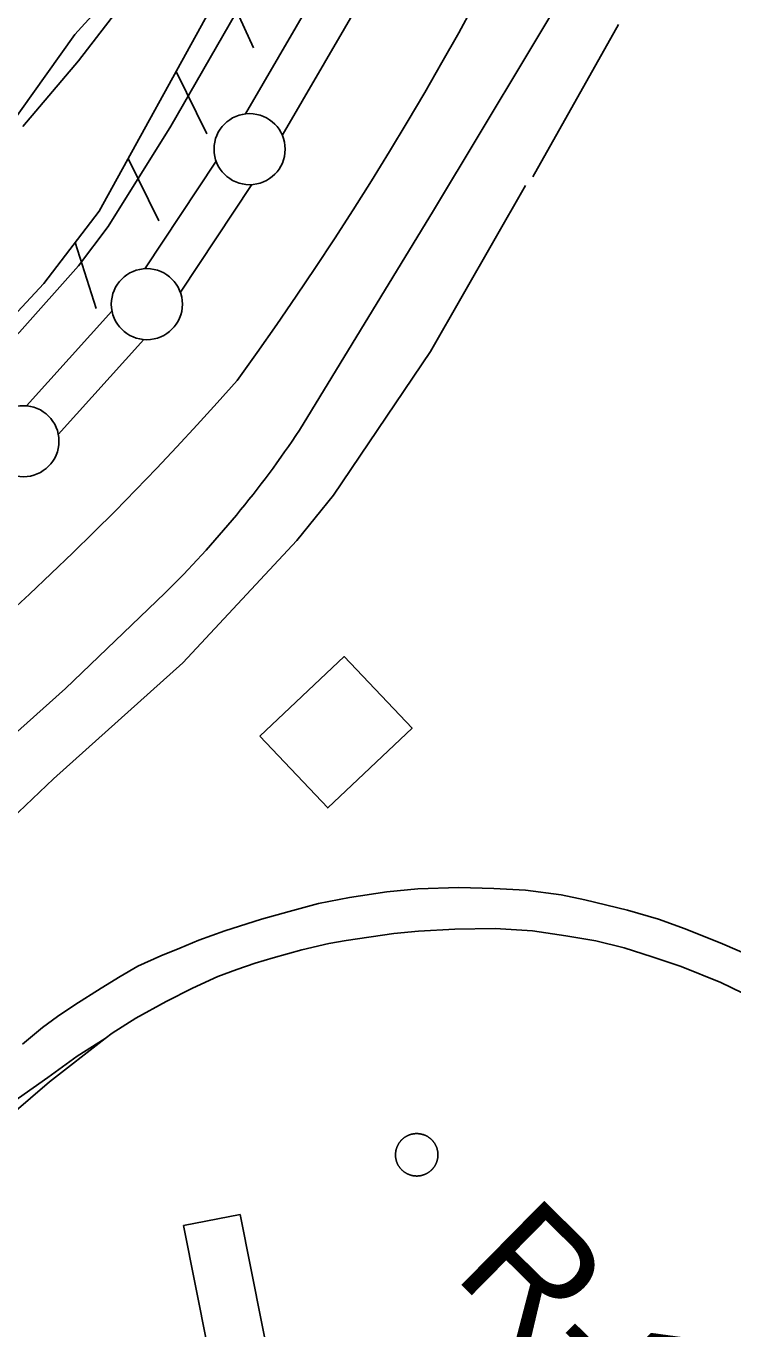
# Model space of a CAD drawing. Extents: x 3598634 to 3636690, y 517270 to 542944.
# Drawn here: x 3605324 to 3605821, y 524647 to 525564 of the extents above; entities that cross this region are included whole.
import ezdxf

# ---------------------------------------------------------------- set-up
doc = ezdxf.new("R2010")
doc.units = 0
for name, color, linetype in [('V-BLDG-OTLN', 7, 'Continuous'), ('V-DOMW-TANK', 7, 'Continuous'), ('V-LEVE-TOET', 7, 'Continuous'), ('V-RAIL-TRAK', 7, 'Continuous'), ('V-RIVR-RANG-IDEN', 7, 'Continuous'), ('V-ROAD-CNTR', 7, 'Continuous'), ('V-RRAP-FSHR', 7, 'Continuous'), ('V-SITE-VEGE', 7, 'Continuous'), ('V-SURV-LINE', 7, 'Continuous'), ('V-TOPO-SHOR', 7, 'Continuous'), ('V-WETL-SWMP', 7, 'Continuous')]:
    doc.layers.add(name, color=color, linetype=linetype)

msp = doc.modelspace()

# ---------------------------------------------------------------- linework, layer by layer
at = {"layer": 'V-BLDG-OTLN'}
for points in [[(3605488.15, 525064.17), (3605547.46, 525120.27), (3605595.13, 525069.86), (3605535.82, 525013.77)], [(3605474.35, 524727.7), (3605527.56, 524459.81), (3605546.14, 524463.5), (3605551.95, 524434.27), (3605493.44, 524422.65), (3605434.42, 524719.77)]]:
    msp.add_lwpolyline(points, close=True, dxfattribs=at)
at = {"layer": 'V-DOMW-TANK'}
for points in [[(3605583.52, 524769.13), (3605583.52, 524769.39), (3605583.51, 524769.65), (3605583.52, 524769.91), (3605583.52, 524770.18), (3605583.54, 524770.43), (3605583.55, 524770.69), (3605583.57, 524770.95), (3605583.6, 524771.21), (3605583.63, 524771.47), (3605583.66, 524771.73), (3605583.7, 524771.99), (3605583.75, 524772.24), (3605583.79, 524772.5), (3605583.85, 524772.75), (3605583.9, 524773.01), (3605583.97, 524773.26), (3605584.03, 524773.52), (3605584.1, 524773.77), (3605584.18, 524774.01), (3605584.25, 524774.26), (3605584.34, 524774.51), (3605584.42, 524774.76), (3605584.52, 524775), (3605584.61, 524775.24), (3605584.71, 524775.48), (3605584.82, 524775.72), (3605584.93, 524775.96), (3605585.04, 524776.19), (3605585.16, 524776.42), (3605585.28, 524776.65), (3605585.4, 524776.88), (3605585.53, 524777.11), (3605585.66, 524777.33), (3605585.8, 524777.56), (3605585.94, 524777.77), (3605586.08, 524777.99), (3605586.23, 524778.21), (3605586.38, 524778.42), (3605586.54, 524778.63), (3605586.7, 524778.83), (3605586.86, 524779.04), (3605587.03, 524779.24), (3605587.2, 524779.44), (3605587.37, 524779.63), (3605587.54, 524779.82), (3605587.73, 524780.01), (3605587.91, 524780.19), (3605588.09, 524780.38), (3605588.28, 524780.56), (3605588.48, 524780.73), (3605588.67, 524780.9), (3605588.87, 524781.07), (3605589.07, 524781.24), (3605589.28, 524781.4), (3605589.48, 524781.56), (3605589.69, 524781.71), (3605589.91, 524781.86), (3605590.12, 524782.01), (3605590.34, 524782.15), (3605590.56, 524782.29), (3605590.78, 524782.43), (3605591, 524782.56), (3605591.23, 524782.69), (3605591.46, 524782.81), (3605591.69, 524782.93), (3605591.92, 524783.05), (3605592.16, 524783.16), (3605592.4, 524783.27), (3605592.64, 524783.37), (3605592.88, 524783.47), (3605593.12, 524783.56), (3605593.36, 524783.65), (3605593.61, 524783.74), (3605593.86, 524783.82), (3605594.1, 524783.9), (3605594.35, 524783.97), (3605594.61, 524784.04), (3605594.86, 524784.11), (3605595.11, 524784.17), (3605595.37, 524784.22), (3605595.62, 524784.27), (3605595.88, 524784.32), (3605596.14, 524784.36), (3605596.39, 524784.4), (3605596.65, 524784.43), (3605596.91, 524784.46), (3605597.17, 524784.49), (3605597.43, 524784.51), (3605597.69, 524784.52), (3605597.95, 524784.53), (3605598.21, 524784.54), (3605598.47, 524784.54), (3605598.73, 524784.54), (3605598.99, 524784.53), (3605599.25, 524784.52), (3605599.51, 524784.5), (3605599.77, 524784.48), (3605600.03, 524784.45), (3605600.29, 524784.43), (3605600.55, 524784.39)], [(3605600.55, 524784.39), (3605600.8, 524784.35), (3605601.06, 524784.31), (3605601.32, 524784.26), (3605601.57, 524784.21), (3605601.82, 524784.15), (3605602.08, 524784.09), (3605602.33, 524784.02), (3605602.58, 524783.95), (3605602.83, 524783.88), (3605603.08, 524783.8), (3605603.33, 524783.72), (3605603.57, 524783.63), (3605603.81, 524783.54), (3605604.06, 524783.44), (3605604.3, 524783.34), (3605604.54, 524783.24), (3605604.77, 524783.13), (3605605.01, 524783.02), (3605605.24, 524782.9), (3605605.47, 524782.78), (3605605.7, 524782.65), (3605605.92, 524782.52), (3605606.15, 524782.39), (3605606.37, 524782.26), (3605606.59, 524782.11), (3605606.81, 524781.97), (3605607.02, 524781.82), (3605607.23, 524781.67), (3605607.44, 524781.52), (3605607.65, 524781.36), (3605607.85, 524781.19), (3605608.05, 524781.03), (3605608.25, 524780.86), (3605608.45, 524780.68), (3605608.64, 524780.51), (3605608.82, 524780.33), (3605609.01, 524780.15), (3605609.19, 524779.96), (3605609.37, 524779.77), (3605609.55, 524779.58), (3605609.72, 524779.38), (3605609.89, 524779.19), (3605610.05, 524778.98), (3605610.21, 524778.78), (3605610.37, 524778.57), (3605610.53, 524778.36), (3605610.68, 524778.15), (3605610.83, 524777.93), (3605610.97, 524777.72), (3605611.11, 524777.5), (3605611.24, 524777.27), (3605611.37, 524777.05), (3605611.5, 524776.83), (3605611.63, 524776.59), (3605611.75, 524776.36), (3605611.86, 524776.13), (3605611.97, 524775.89), (3605612.08, 524775.66), (3605612.18, 524775.42), (3605612.28, 524775.18)], [(3605601.5, 524755.02), (3605601.25, 524754.97), (3605600.99, 524754.92), (3605600.74, 524754.88), (3605600.48, 524754.84), (3605600.22, 524754.81), (3605599.96, 524754.78), (3605599.7, 524754.75), (3605599.44, 524754.73), (3605599.18, 524754.72), (3605598.92, 524754.7), (3605598.66, 524754.7), (3605598.4, 524754.7), (3605598.14, 524754.7), (3605597.88, 524754.71), (3605597.62, 524754.72), (3605597.36, 524754.74), (3605597.1, 524754.76), (3605596.84, 524754.78), (3605596.58, 524754.81), (3605596.32, 524754.85), (3605596.07, 524754.89), (3605595.81, 524754.93), (3605595.55, 524754.98), (3605595.3, 524755.03), (3605595.04, 524755.09), (3605594.79, 524755.15), (3605594.54, 524755.21), (3605594.29, 524755.29), (3605594.04, 524755.36), (3605593.79, 524755.44), (3605593.54, 524755.52), (3605593.3, 524755.61), (3605593.06, 524755.7), (3605592.81, 524755.8), (3605592.57, 524755.9), (3605592.33, 524756), (3605592.1, 524756.11), (3605591.86, 524756.22), (3605591.63, 524756.34), (3605591.4, 524756.46), (3605591.17, 524756.58), (3605590.95, 524756.71), (3605590.72, 524756.85), (3605590.5, 524756.98), (3605590.28, 524757.12), (3605590.06, 524757.27), (3605589.85, 524757.42), (3605589.64, 524757.57), (3605589.43, 524757.72), (3605589.22, 524757.88), (3605589.02, 524758.05), (3605588.82, 524758.21), (3605588.62, 524758.38), (3605588.42, 524758.55), (3605588.23, 524758.73), (3605588.04, 524758.91), (3605587.86, 524759.09), (3605587.68, 524759.28), (3605587.5, 524759.47), (3605587.32, 524759.66), (3605587.15, 524759.86), (3605586.98, 524760.06), (3605586.82, 524760.26), (3605586.66, 524760.46), (3605586.5, 524760.67), (3605586.34, 524760.88), (3605586.19, 524761.09), (3605586.05, 524761.3), (3605585.9, 524761.52), (3605585.76, 524761.74), (3605585.63, 524761.96), (3605585.5, 524762.19), (3605585.37, 524762.42), (3605585.24, 524762.65), (3605585.12, 524762.88), (3605585.01, 524763.11), (3605584.9, 524763.34), (3605584.79, 524763.58), (3605584.69, 524763.82), (3605584.59, 524764.06), (3605584.49, 524764.3), (3605584.4, 524764.55), (3605584.32, 524764.79), (3605584.23, 524765.04), (3605584.16, 524765.29), (3605584.08, 524765.54), (3605584.01, 524765.79), (3605583.95, 524766.04), (3605583.89, 524766.3), (3605583.83, 524766.55), (3605583.78, 524766.81), (3605583.73, 524767.06), (3605583.69, 524767.32), (3605583.65, 524767.58), (3605583.62, 524767.83), (3605583.59, 524768.09), (3605583.57, 524768.35), (3605583.55, 524768.61), (3605583.53, 524768.87), (3605583.52, 524769.13)], [(3605612.28, 524775.18), (3605612.38, 524774.94), (3605612.47, 524774.69), (3605612.55, 524774.44), (3605612.64, 524774.2), (3605612.71, 524773.95), (3605612.79, 524773.7), (3605612.86, 524773.45), (3605612.92, 524773.2), (3605612.98, 524772.94), (3605613.04, 524772.69), (3605613.09, 524772.43), (3605613.14, 524772.18), (3605613.18, 524771.92), (3605613.21, 524771.66), (3605613.25, 524771.41), (3605613.28, 524771.15), (3605613.3, 524770.89), (3605613.32, 524770.63), (3605613.34, 524770.37), (3605613.35, 524770.11), (3605613.35, 524769.85), (3605613.36, 524769.58), (3605613.35, 524769.32), (3605613.35, 524769.06), (3605613.33, 524768.8), (3605613.32, 524768.54), (3605613.3, 524768.29), (3605613.27, 524768.03), (3605613.24, 524767.77), (3605613.21, 524767.51), (3605613.17, 524767.25), (3605613.12, 524766.99), (3605613.08, 524766.74), (3605613.02, 524766.48), (3605612.96, 524766.23), (3605612.9, 524765.98), (3605612.84, 524765.72), (3605612.77, 524765.47), (3605612.69, 524765.23), (3605612.62, 524764.98), (3605612.53, 524764.73), (3605612.45, 524764.48), (3605612.35, 524764.24), (3605612.26, 524764), (3605612.15, 524763.76), (3605612.05, 524763.52), (3605611.94, 524763.28), (3605611.83, 524763.05), (3605611.71, 524762.82), (3605611.59, 524762.58), (3605611.47, 524762.35), (3605611.34, 524762.13), (3605611.21, 524761.9), (3605611.07, 524761.68), (3605610.93, 524761.46), (3605610.79, 524761.25), (3605610.64, 524761.03), (3605610.49, 524760.82), (3605610.33, 524760.61), (3605610.17, 524760.41), (3605610.01, 524760.2), (3605609.84, 524760), (3605609.67, 524759.81), (3605609.5, 524759.61), (3605609.32, 524759.42), (3605609.15, 524759.23), (3605608.96, 524759.05), (3605608.77, 524758.86), (3605608.59, 524758.68), (3605608.39, 524758.51), (3605608.2, 524758.33), (3605608, 524758.17), (3605607.8, 524758), (3605607.6, 524757.84), (3605607.39, 524757.68), (3605607.18, 524757.53), (3605606.96, 524757.38), (3605606.75, 524757.23), (3605606.53, 524757.09), (3605606.31, 524756.95), (3605606.09, 524756.81), (3605605.86, 524756.68), (3605605.64, 524756.55), (3605605.41, 524756.43), (3605605.18, 524756.31), (3605604.95, 524756.19), (3605604.71, 524756.08), (3605604.47, 524755.97), (3605604.23, 524755.87), (3605603.99, 524755.77), (3605603.75, 524755.68), (3605603.5, 524755.59), (3605603.26, 524755.5), (3605603.01, 524755.42), (3605602.76, 524755.34), (3605602.51, 524755.27), (3605602.26, 524755.2), (3605602.01, 524755.13), (3605601.76, 524755.07), (3605601.5, 524755.02)]]:
    msp.add_lwpolyline(points, dxfattribs=at)
at = {"layer": 'V-LEVE-TOET'}
for points in [[(3605310.76, 525150.01), (3605326.14, 525164.25), (3605341.37, 525178.63), (3605356.47, 525193.16), (3605371.42, 525207.82), (3605386.24, 525222.64), (3605400.92, 525237.59), (3605415.45, 525252.68), (3605429.83, 525267.91), (3605444.07, 525283.28), (3605458.16, 525298.79), (3605472.1, 525314.42), (3605486.17, 525334.12), (3605500.05, 525353.94), (3605513.74, 525373.91), (3605527.24, 525394), (3605540.54, 525414.22), (3605553.64, 525434.57), (3605566.55, 525455.05), (3605579.26, 525475.64), (3605591.77, 525496.36), (3605604.08, 525517.2), (3605616.18, 525538.16), (3605628.09, 525559.24), (3605647.24, 525594.98)], [(3605471.06, 525572.56), (3605425.45, 525493.49), (3605381.37, 525422.83), (3605360.67, 525395.07), (3605318.98, 525348.61), (3605273.18, 525303.98), (3605236.83, 525269.9)]]:
    msp.add_lwpolyline(points, dxfattribs=at)
at = {"layer": 'V-RAIL-TRAK'}
for points in [[(3605321.19, 524847.48), (3605335.17, 524859.13), (3605345.78, 524866.89), (3605358.07, 524875.2), (3605376.5, 524886.83), (3605389.91, 524895.14), (3605402.2, 524902.34), (3605418.38, 524909.52), (3605431.78, 524915.04), (3605445.17, 524920.56), (3605463.58, 524927.18), (3605489.25, 524935.44), (3605508.77, 524940.94), (3605529.41, 524946.43), (3605551.16, 524950.8), (3605577.36, 524954.6), (3605599.1, 524956.75), (3605628.08, 524957.75), (3605652.59, 524957.1), (3605674.88, 524955.91), (3605699.94, 524952.47), (3605716.64, 524949.06), (3605746.7, 524941.7), (3605768.41, 524935.49), (3605787.33, 524928.73), (3605813.48, 524918.04), (3605835.73, 524908.49)], [(3605827.33, 524883.67), (3605812.31, 524890.97), (3605784.5, 524902.22), (3605763.91, 524908.98), (3605744.43, 524915.19), (3605724.39, 524920.28), (3605703.23, 524923.7), (3605679.84, 524927.13), (3605653.66, 524928.9), (3605625.23, 524928.45), (3605599.6, 524926.88), (3605582.32, 524925.28), (3605548.87, 524920.39), (3605536.6, 524918.2), (3605517.64, 524913.82), (3605497.56, 524908.32), (3605484.73, 524904.47), (3605471.89, 524900.06), (3605458.5, 524895.1), (3605440.64, 524886.81), (3605422.21, 524877.41), (3605401, 524865.79), (3605384.24, 524855.26), (3605379.33, 524851.44), (3605340.09, 524820.88), (3605299.84, 524786.49)], [(3605225.52, 524745.82), (3605251.78, 524764.67), (3605269.66, 524777.42), (3605292.56, 524792.37), (3605318.26, 524809.55), (3605338.93, 524823.96), (3605359.6, 524838.92), (3605379.33, 524851.44)]]:
    msp.add_lwpolyline(points, dxfattribs=at)
at = {"layer": 'V-ROAD-CNTR'}
for points in [[(3605516.1, 525279.64), (3605610.33, 525434.1), (3605709.46, 525599.46), (3605794.64, 525744.62), (3605871.16, 525881.62), (3605947.25, 526009.08)], [(3602956.22, 522834.39), (3603182.32, 523065.17), (3603319.9, 523214.56), (3603457.89, 523346.74), (3603601.88, 523495.1), (3603693.83, 523582.54), (3603771.08, 523651.54), (3603920.96, 523786.37), (3604090.97, 523940.35), (3604255.59, 524093.16), (3604395.78, 524222.28), (3604494.33, 524318.44), (3604613.73, 524423.82), (3604748.39, 524554.7), (3604904.93, 524696.89), (3605029.32, 524811.15), (3605245.7, 525003.32), (3605351.36, 525097.8), (3605421.22, 525164.84)]]:
    msp.add_lwpolyline(points, dxfattribs=at)
msp.add_arc((3604916.57, 525678.53), 720.1, 314.49118, 326.36257, dxfattribs=at)
at = {"layer": 'V-RRAP-FSHR'}
for p, q in [((3605463.37, 525593.1), (3605483.65, 525548.68)), ((3605429.25, 525531.98), (3605450.78, 525488.16)), ((3605395.49, 525470.66), (3605417.02, 525426.84)), ((3605358.25, 525411.61), (3605373.04, 525365.07))]:
    msp.add_line(p, q, dxfattribs=at)
msp.add_lwpolyline([(3604676.45, 524734.76), (3604681.15, 524803.04), (3604892.73, 524987.02), (3605101.22, 525173.8), (3605237.37, 525293.19), (3605289.78, 525333.04), (3605336.25, 525382.79), (3605375.17, 525433.75), (3605455.96, 525580.5)], dxfattribs=at)
at = {"layer": 'V-SITE-VEGE'}
msp.add_lwpolyline([(3605417.62, 525623.68), (3605358.09, 525558.07), (3605299.79, 525476.67), (3605252.91, 525421.15), (3605197.15, 525347.32), (3605149.63, 525285.48), (3605075.56, 525216.11), (3604983.76, 525136.04), (3604952.11, 525108.3), (3604934.4, 525098.22), (3604888.26, 525097.05), (3604856.06, 525113.54), (3604833.99, 525136.97), (3604826.49, 525178.69), (3604846.8, 525225.41), (3604882.28, 525270.85), (3604932.31, 525319.41), (3605006.33, 525359.71), (3605082.86, 525394.31), (3605139.22, 525451.71), (3605187.37, 525511.02), (3605249.43, 525577.25)], dxfattribs=at)
at = {"layer": 'V-SURV-LINE'}
for points in [[(3605477.97, 525502.08), (3605786.36, 526032.01)], [(3605812.29, 526016.92), (3605503.9, 525486.99)], [(3605407.17, 525393.13), (3605457.35, 525468.89)], [(3605482.37, 525452.34), (3605432.19, 525376.58)], [(3605324.05, 525296.68), (3605384.12, 525363.39)], [(3605406.41, 525343.3), (3605346.33, 525276.59)]]:
    msp.add_lwpolyline(points, dxfattribs=at)
for centre in [(3605480.89, 525477.27), (3605408.64, 525368.2), (3605321.82, 525271.78)]:
    msp.add_circle(centre, 25, dxfattribs=at)
at = {"layer": 'V-TOPO-SHOR'}
msp.add_line((3605740.38, 525564.98), (3605680.1, 525457.92), dxfattribs=at)
msp.add_lwpolyline([(3605675.01, 525451.77), (3605608.2, 525334.99), (3605540.02, 525233.92), (3605514.21, 525201.91), (3605433.96, 525115.87), (3605343.02, 525034.15), (3605293.6, 524987.24)], dxfattribs=at)
at = {"layer": 'V-WETL-SWMP'}
msp.add_lwpolyline([(3605396.19, 525585.82), (3605360.54, 525539.48), (3605321.32, 525493.13)], dxfattribs=at)

# ---------------------------------------------------------------- texts
at = {"layer": 'V-RIVR-RANG-IDEN'}
msp.add_text('R-117.6', height=83, rotation=315.44062, dxfattribs=at).set_placement((3605623.35, 524684.48))

doc.saveas('drawing.dxf')
